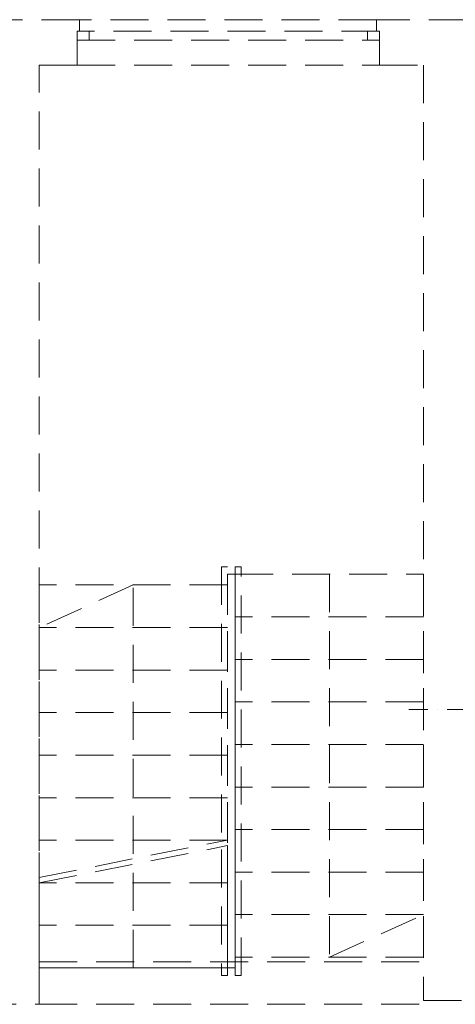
# Model space of a CAD drawing. Header units: millimetres. Extents: x -96593 to 66336, y -23969 to 7139.
# Tile 517 of 656: x -15123 to -14837, y -871 to -223. Entities that reach past the tile are written whole.
import ezdxf

# ---------------------------------------------------------------- set-up
doc = ezdxf.new("R2010")
doc.units = ezdxf.units.MM
doc.linetypes.add('DASHDOT', pattern=[1, 0.5, -0.25, 0, -0.25])
doc.linetypes.add('DASHED', pattern=[0.75, 0.5, -0.25])
for name, color, linetype, lineweight in [('!MARIUSZ', 220, 'Continuous', 35), ('mm_punktwstawienia', 1, 'Continuous', 50), ('PG_OSIE', 1, 'DASHDOT', 18)]:
    doc.layers.add(name, color=color, linetype=linetype, lineweight=lineweight)

# ---------------------------------------------------------------- blocks, each defined once
blk = doc.blocks.new('A$C2E197AD3')
at = {"layer": '!MARIUSZ', "color": 252, "linetype": 'DASHED', "lineweight": 0, "ltscale": 50}
for p, q in [((452.84, 1597.05), (576.84, 1621.5)), ((452.84, 1593.5), (576.84, 1617.95))]:
    blk.add_line(p, q, dxfattribs=at)
for points in [[(479.34, 2161.5), (426.84, 2161.5), (426.84, 1877), (410.84, 1877), (410.84, 1804), (426.84, 1804), (426.84, 1528.5), (412.84, 1528.5), (412.84, 1513.5), (452.84, 1513.5), (452.84, 2131.5), (477.84, 2131.5), (477.84, 2154), (479.34, 2154), (479.34, 2161.5)], [(674.84, 2161.5), (479.34, 2161.5)], [(887.59, 2038.5), (734.84, 2038.5), (734.34, 2161.5), (674.84, 2161.5), (674.84, 2154), (676.84, 2154), (676.84, 2131.5), (705.84, 2131.5), (705.84, 1516), (734.34, 1516), (734.34, 2008.5), (887.34, 2008.5), (887.59, 2038.5)], [(477.84, 2154), (477.84, 2148), (676.84, 2148), (676.84, 2154), (477.84, 2154)], [(477.84, 2131.5), (676.84, 2131.5)], [(576.84, 1619.77), (576.84, 1801.5), (572.84, 1801.5), (572.84, 1618.94)], [(643.84, 1796.5), (643.84, 1544.5), (705.84, 1572.5)], [(576.84, 1621.5), (576.84, 1789.5), (452.84, 1789.5), (452.84, 1597.05)], [(514.84, 1537.5), (514.84, 1789.5), (452.84, 1761.5)], [(705.84, 1768.5), (581.84, 1768.5)], [(576.84, 1761.5), (452.84, 1761.5)], [(705.84, 1740.5), (581.84, 1740.5)], [(576.84, 1733.5), (452.84, 1733.5)], [(705.84, 1712.5), (581.84, 1712.5)], [(576.84, 1705.5), (452.84, 1705.5)], [(705.84, 1684.5), (581.84, 1684.5)], [(576.84, 1677.5), (452.84, 1677.5)], [(705.84, 1656.5), (581.84, 1656.5)], [(576.84, 1649.5), (452.84, 1649.5)], [(705.84, 1628.5), (581.84, 1628.5)], [(576.84, 1621.5), (452.84, 1621.5)], [(576.84, 1621.5), (452.84, 1621.5)], [(576.84, 1621.5), (452.84, 1621.5)], [(452.84, 1537.5), (576.84, 1537.5), (576.84, 1617.95)], [(572.84, 1615.39), (572.84, 1532.5), (576.84, 1532.5), (576.84, 1616.22)], [(705.84, 1600.5), (581.84, 1600.5)], [(452.84, 1593.5), (452.84, 1537.5)], [(576.84, 1593.5), (452.84, 1593.5)], [(705.84, 1572.5), (581.84, 1572.5)], [(576.84, 1565.5), (452.84, 1565.5)], [(452.84, 1541.5), (705.84, 1541.5)], [(576.84, 1537.5), (452.84, 1537.5)], [(452.84, 1513.5), (705.84, 1513.5)]]:
    blk.add_lwpolyline(points, dxfattribs=at)
for points in [[(477.84, 2154), (485.84, 2154), (485.84, 2148), (477.84, 2148)], [(668.84, 2154), (676.84, 2154), (676.84, 2148), (668.84, 2148)], [(581.84, 1532.5), (585.84, 1532.5), (585.84, 1801.5), (581.84, 1801.5)], [(581.84, 1796.5), (576.84, 1796.5), (576.84, 1537.5), (581.84, 1537.5)], [(581.84, 1796.5), (705.84, 1796.5), (705.84, 1544.5), (581.84, 1544.5)]]:
    blk.add_lwpolyline(points, close=True, dxfattribs=at)
at = {"layer": 'PG_OSIE', "color": 252, "ltscale": 25}
blk.add_lwpolyline([(696.17, 1707.5), (2976.42, 1707.5)], dxfattribs=at)

msp = doc.modelspace()

# ---------------------------------------------------------------- block references
at = {"layer": 'mm_punktwstawienia', "lineweight": 60}
msp.add_blockref('A$C2E197AD3', (-15563.33, -2384.81), dxfattribs=at)

doc.saveas('drawing.dxf')
